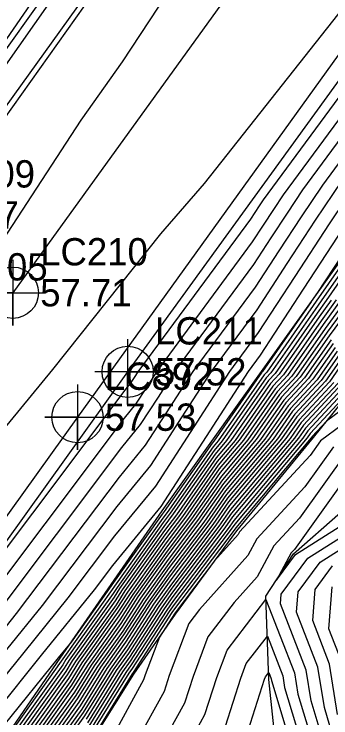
# Model space of a CAD drawing. Extents: x 2188792 to 2191981, y 386090 to 389710.
# Drawn here: x 2190296 to 2190325, y 387797.6 to 387862 of the extents above; entities that cross this region are included whole.
import ezdxf

# ---------------------------------------------------------------- set-up
doc = ezdxf.new("R2010")
doc.units = 0
for name, color, linetype in [('DTM Contours Major', 7, 'Continuous'), ('DTM Contours Minor', 7, 'Continuous'), ('Exist DTM Breakline', 7, 'Continuous'), ('Exist DTM Breakline Cogo Comment', 7, 'Continuous'), ('Exist Roads EOP', 7, 'Continuous'), ('Exist Roads EOP Cogo Elevation', 7, 'Continuous'), ('Exist Roads EOP Cogo Number', 7, 'Continuous'), ('Exist Roads EOP Cogo Point CELL', 7, 'Continuous'), ('Exist Roads EOT', 7, 'Continuous'), ('Exist Roads EOT Cogo Elevation', 7, 'Continuous'), ('Exist Roads EOT Cogo Number', 7, 'Continuous'), ('Exist Roads EOT Cogo Point CELL', 7, 'Continuous'), ('PH Exist DTM Breakline', 7, 'Continuous')]:
    doc.layers.add(name, color=color, linetype=linetype)

msp = doc.modelspace()

# ---------------------------------------------------------------- linework, layer by layer
at = {"layer": 'DTM Contours Major'}
for points in [[(2190261.168, 387761.785), (2190274.661, 387780.393), (2190275.89, 387782.325), (2190277.069, 387784.177), (2190278.201, 387785.956), (2190289.407, 387800.911), (2190290.717, 387802.533), (2190292.189, 387804.355), (2190293.855, 387806.417), (2190305.827, 387822.332), (2190307.56, 387824.437), (2190309.183, 387826.948), (2190310.694, 387829.285), (2190317.922, 387839.083), (2190319.513, 387841.518), (2190321.002, 387843.797), (2190322.414, 387845.913), (2190334.048, 387861.718), (2190335.578, 387863.996)], [(2190327.416, 387842.149), (2190323.749, 387836.537), (2190323.163, 387835.694), (2190323.154, 387835.681), (2190318.708, 387829.293), (2190318.655, 387829.236), (2190314.257, 387822.933), (2190314.098, 387822.745), (2190309.718, 387816.484), (2190309.537, 387816.244), (2190304.923, 387809.763), (2190304.87, 387809.681), (2190301.205, 387804.539), (2190300.029, 387803.084), (2190295.053, 387796.926), (2190290.625, 387791.446), (2190288.776, 387788.978), (2190284.339, 387782.005), (2190279.715, 387774.74), (2190274.894, 387767.165), (2190273.614, 387765.399), (2190268.942, 387757.989)], [(2190325.46, 387835.844), (2190324.066, 387833.943), (2190320.627, 387829.002), (2190319.655, 387827.958), (2190316.196, 387823), (2190314.568, 387821.062), (2190311.107, 387816.115), (2190309.782, 387814.363), (2190306.118, 387809.215), (2190305.307, 387807.961), (2190301.593, 387802.752), (2190300.835, 387801.528), (2190297.041, 387796.217)], [(2190324.978, 387832.205), (2190322.547, 387828.711), (2190320.656, 387826.68), (2190318.134, 387823.066), (2190315.039, 387819.379), (2190312.496, 387815.745), (2190310.028, 387812.481), (2190307.313, 387808.667), (2190305.743, 387806.24), (2190303.032, 387802.438), (2190301.501, 387799.967), (2190298.742, 387796.105), (2190297.526, 387793.753), (2190294.759, 387789.899), (2190294.306, 387788.872), (2190293.237, 387786.572), (2190290.45, 387782.355), (2190289.342, 387779.297), (2190288.12, 387776.19), (2190286.219, 387773.298), (2190284.748, 387770.023), (2190281.626, 387765.618), (2190280.252, 387763.524), (2190277.109, 387759.091)], [(2190325.891, 387830.466), (2190324.467, 387828.42), (2190321.657, 387825.402), (2190320.073, 387823.133), (2190315.509, 387817.696), (2190313.885, 387815.376), (2190310.274, 387810.599), (2190308.508, 387808.119), (2190306.179, 387804.52), (2190304.472, 387802.125), (2190302.168, 387798.406), (2190300.444, 387795.993)], [(2190326.387, 387828.129), (2190322.657, 387824.124), (2190322.012, 387823.199), (2190315.979, 387816.013), (2190315.275, 387815.006), (2190310.519, 387808.717), (2190309.703, 387807.57), (2190306.616, 387802.799), (2190305.911, 387801.811), (2190302.834, 387796.845)], [(2190325.198, 387822.41), (2190322.591, 387818.752), (2190318.183, 387813.974), (2190317.354, 387812.449), (2190312.949, 387807.534), (2190311.959, 387806.243), (2190310.17, 387801.468), (2190309.705, 387800.017), (2190307.179, 387795.429)], [(2190325.31, 387795.409), (2190324.368, 387798.541), (2190323.782, 387802.25), (2190321.831, 387807.269), (2190321.977, 387809.144), (2190323.98, 387811.864), (2190329.812, 387815.554)]]:
    msp.add_lwpolyline(points, dxfattribs=at)
at = {"layer": 'DTM Contours Minor'}
for points in [[(2190328.572, 387878.873), (2190326.11, 387880.927), (2190322.839, 387884.363), (2190314.922, 387871.427), (2190305.881, 387857.639), (2190302.085, 387852.287), (2190295.357, 387841.967), (2190289.456, 387833.64), (2190278.022, 387816.369), (2190274.629, 387811.965), (2190264.582, 387796.613), (2190260.361, 387791.209), (2190247.092, 387773.359), (2190243.271, 387768.482), (2190235.055, 387757.448)], [(2190239.037, 387752.903), (2190247.964, 387765.605), (2190251.524, 387770.595), (2190265.362, 387790.295), (2190269.303, 387794.488), (2190280.319, 387808.455), (2190290.998, 387819.097), (2190299.522, 387829.477), (2190309.401, 387841.906), (2190313.389, 387846.491), (2190328.707, 387865.919), (2190332.023, 387869.811), (2190328.572, 387878.873)], [(2190251.15, 387758.09), (2190265.367, 387778.02), (2190268.634, 387782.671), (2190280.039, 387794.804), (2190281.334, 387795.916), (2190285.184, 387799.713), (2190288.919, 387804.697), (2190288.982, 387804.775), (2190289.053, 387804.863), (2190289.133, 387804.962), (2190306.251, 387827.718), (2190306.639, 387828.189), (2190307.002, 387828.751), (2190307.34, 387829.274), (2190317.636, 387843.23), (2190318.05, 387843.864), (2190318.437, 387844.457), (2190318.804, 387845.007), (2190334.792, 387866.727)], [(2190304.057, 387865.138), (2190295.002, 387852.372), (2190294.459, 387851.537), (2190278.214, 387828.613), (2190276.998, 387826.776), (2190265.358, 387811.665), (2190265.101, 387811.273), (2190261.795, 387807.04), (2190250.437, 387792.472), (2190243.23, 387784.33), (2190237.048, 387776.003)], [(2190334.42, 387864.223), (2190320.609, 387845.46), (2190319.72, 387844.127), (2190318.781, 387842.691), (2190317.779, 387841.157), (2190309.017, 387829.279), (2190308.092, 387827.849), (2190307.099, 387826.313), (2190306.039, 387825.025), (2190291.494, 387805.689), (2190290.621, 387804.609), (2190289.849, 387803.654), (2190289.163, 387802.804), (2190276.086, 387785.351), (2190275.615, 387784.612), (2190275.125, 387783.842), (2190274.614, 387783.039), (2190258.679, 387761.062)], [(2190263.579, 387759.159), (2190266.146, 387763.23), (2190274.754, 387775.102), (2190277.42, 387779.291), (2190279.977, 387783.309), (2190282.431, 387787.165), (2190289.894, 387797.125), (2190292.451, 387800.29), (2190295.325, 387803.846), (2190298.577, 387807.871), (2190305.402, 387816.945), (2190308.481, 387820.684), (2190311.364, 387825.145), (2190314.047, 387829.295), (2190318.209, 387834.936), (2190320.977, 387839.172), (2190323.568, 387843.138), (2190326.024, 387846.819), (2190333.305, 387856.709), (2190335.887, 387860.557), (2190338.394, 387864.291)], [(2190237.408, 387779.043), (2190250.996, 387797.344), (2190252.166, 387798.958), (2190253.151, 387800.425), (2190254.245, 387802.053), (2190255.466, 387803.871), (2190266.066, 387818.288), (2190266.99, 387819.688), (2190268.045, 387821.286), (2190269.219, 387822.796), (2190283.331, 387842.367), (2190283.533, 387842.63), (2190283.588, 387842.767), (2190298.097, 387863.804)], [(2190265.367, 387758.769), (2190268.636, 387763.953), (2190274.801, 387772.456), (2190278.185, 387777.774), (2190281.431, 387782.874), (2190284.546, 387787.769), (2190290.138, 387795.232), (2190293.319, 387799.169), (2190296.893, 387803.592), (2190300.938, 387808.599), (2190305.19, 387814.252), (2190308.942, 387818.808), (2190312.455, 387824.243), (2190315.724, 387829.301), (2190318.352, 387832.863), (2190321.708, 387838), (2190324.85, 387842.808), (2190327.829, 387847.271), (2190332.933, 387854.205), (2190336.042, 387858.837), (2190339.06, 387863.333)], [(2190263.657, 387762.508), (2190274.708, 387777.747), (2190276.655, 387780.808), (2190278.523, 387783.743), (2190280.316, 387786.56), (2190289.65, 387799.018), (2190291.584, 387801.411), (2190293.757, 387804.101), (2190296.216, 387807.144), (2190305.614, 387819.638), (2190308.02, 387822.561), (2190310.274, 387826.046), (2190312.37, 387829.29), (2190318.066, 387837.01), (2190320.245, 387840.345), (2190322.285, 387843.468), (2190324.219, 387846.366), (2190333.677, 387859.214), (2190335.732, 387862.276)], [(2190339.726, 387862.374), (2190336.197, 387857.117), (2190332.561, 387851.701), (2190329.634, 387847.724), (2190326.133, 387842.479), (2190322.44, 387836.827), (2190318.495, 387830.789), (2190317.401, 387829.306), (2190313.545, 387823.341), (2190309.402, 387816.932), (2190304.978, 387811.558), (2190303.299, 387809.326), (2190298.461, 387803.338), (2190294.186, 387798.047), (2190290.382, 387793.339), (2190286.661, 387788.374), (2190282.885, 387782.44), (2190278.95, 387776.257), (2190274.847, 387769.81), (2190271.125, 387764.676), (2190267.154, 387758.379)], [(2190327.909, 387841.889), (2190323.622, 387835.724), (2190323.336, 387835.334), (2190319.092, 387829.235), (2190318.855, 387828.981), (2190314.645, 387822.947), (2190314.192, 387822.408), (2190309.996, 387816.41), (2190309.586, 387815.868), (2190305.162, 387809.653), (2190304.957, 387809.337), (2190300.442, 387803.003), (2190300.302, 387802.777), (2190295.68, 387796.307)], [(2190328.18, 387841.648), (2190324.082, 387835.754), (2190323.519, 387834.986), (2190319.475, 387829.177), (2190319.055, 387828.725), (2190315.032, 387822.96), (2190314.286, 387822.071), (2190310.274, 387816.336), (2190309.635, 387815.492), (2190305.401, 387809.544), (2190305.045, 387808.993), (2190300.73, 387802.94), (2190300.435, 387802.465), (2190296.02, 387796.285)], [(2190328.452, 387841.407), (2190324.541, 387835.784), (2190323.701, 387834.638), (2190319.859, 387829.118), (2190319.255, 387828.469), (2190315.42, 387822.973), (2190314.38, 387821.735), (2190310.551, 387816.262), (2190309.684, 387815.115), (2190305.64, 387809.434), (2190305.132, 387808.649), (2190301.017, 387802.877), (2190300.569, 387802.153), (2190296.36, 387796.262)], [(2190325.001, 387835.814), (2190323.884, 387834.291), (2190320.243, 387829.06), (2190319.455, 387828.214), (2190315.808, 387822.986), (2190314.474, 387821.398), (2190310.829, 387816.188), (2190309.733, 387814.739), (2190305.879, 387809.324), (2190305.219, 387808.305), (2190301.305, 387802.814), (2190300.702, 387801.841), (2190296.701, 387796.24)], [(2190325.92, 387835.874), (2190324.248, 387833.595), (2190321.011, 387828.944), (2190319.856, 387827.703), (2190316.583, 387823.013), (2190314.663, 387820.725), (2190311.385, 387816.041), (2190309.832, 387813.986), (2190306.357, 387809.105), (2190305.394, 387807.617), (2190301.881, 387802.689), (2190300.968, 387801.216), (2190297.381, 387796.195)], [(2190326.379, 387835.904), (2190324.431, 387833.248), (2190321.395, 387828.886), (2190320.056, 387827.447), (2190316.971, 387823.026), (2190314.757, 387820.388), (2190311.663, 387815.967), (2190309.881, 387813.61), (2190306.596, 387808.995), (2190305.481, 387807.273), (2190302.169, 387802.626), (2190301.102, 387800.904), (2190297.721, 387796.173)], [(2190326.839, 387835.934), (2190324.613, 387832.9), (2190321.779, 387828.827), (2190320.256, 387827.191), (2190317.359, 387823.04), (2190314.851, 387820.052), (2190311.941, 387815.893), (2190309.93, 387813.234), (2190306.835, 387808.886), (2190305.568, 387806.929), (2190302.457, 387802.564), (2190301.235, 387800.592), (2190298.062, 387796.15)], [(2190327.298, 387835.964), (2190324.796, 387832.552), (2190322.163, 387828.769), (2190320.456, 387826.936), (2190317.747, 387823.053), (2190314.945, 387819.715), (2190312.218, 387815.819), (2190309.979, 387812.857), (2190307.074, 387808.776), (2190305.656, 387806.584), (2190302.745, 387802.501), (2190301.368, 387800.279), (2190298.402, 387796.128)], [(2190325.161, 387831.857), (2190322.931, 387828.653), (2190320.856, 387826.424), (2190318.522, 387823.08), (2190315.133, 387819.042), (2190312.774, 387815.671), (2190310.077, 387812.105), (2190307.552, 387808.557), (2190305.83, 387805.896), (2190303.32, 387802.375), (2190301.635, 387799.655), (2190299.083, 387796.083), (2190297.737, 387793.482), (2190295.191, 387789.935), (2190294.688, 387788.794), (2190293.5, 387786.239), (2190290.985, 387782.432), (2190289.755, 387779.041), (2190288.4, 387775.595), (2190286.862, 387773.254), (2190285.233, 387769.628), (2190281.775, 387764.75), (2190280.815, 387763.286), (2190277.34, 387758.385)], [(2190325.343, 387831.509), (2190323.315, 387828.595), (2190321.056, 387826.169), (2190318.91, 387823.093), (2190315.227, 387818.705), (2190313.052, 387815.597), (2190310.126, 387811.728), (2190307.791, 387808.447), (2190305.917, 387805.552), (2190303.608, 387802.313), (2190301.768, 387799.343), (2190299.423, 387796.061), (2190297.949, 387793.211), (2190295.623, 387789.971), (2190295.069, 387788.716), (2190293.763, 387785.906), (2190291.519, 387782.51), (2190290.169, 387778.785), (2190288.68, 387775), (2190287.504, 387773.21), (2190285.717, 387769.232), (2190281.924, 387763.881), (2190281.378, 387763.048), (2190277.571, 387757.68)], [(2190325.526, 387831.162), (2190323.699, 387828.537), (2190321.256, 387825.913), (2190319.298, 387823.106), (2190315.321, 387818.369), (2190313.33, 387815.523), (2190310.175, 387811.352), (2190308.03, 387808.338), (2190306.005, 387805.208), (2190303.896, 387802.25), (2190301.901, 387799.031), (2190299.763, 387796.038), (2190298.161, 387792.94), (2190296.055, 387790.006), (2190295.451, 387788.638), (2190294.026, 387785.573), (2190292.054, 387782.588), (2190290.583, 387778.529), (2190288.96, 387774.405), (2190288.146, 387773.165), (2190286.201, 387768.836), (2190282.074, 387763.013), (2190281.941, 387762.81)], [(2190325.708, 387830.814), (2190324.083, 387828.478), (2190321.456, 387825.657), (2190319.686, 387823.119), (2190315.415, 387818.032), (2190313.608, 387815.45), (2190310.225, 387810.975), (2190308.269, 387808.228), (2190306.092, 387804.864), (2190304.184, 387802.187), (2190302.034, 387798.718), (2190300.104, 387796.016), (2190298.373, 387792.669), (2190296.487, 387790.042), (2190295.833, 387788.56), (2190294.289, 387785.239), (2190292.589, 387782.665), (2190290.996, 387778.273), (2190289.241, 387773.81), (2190288.788, 387773.121), (2190287.464, 387770.175), (2190289.054, 387768.49), (2190286.269, 387764.431), (2190291.097, 387753.657)], [(2190326.073, 387830.118), (2190324.851, 387828.362), (2190321.857, 387825.146), (2190320.461, 387823.146), (2190315.603, 387817.359), (2190314.163, 387815.302), (2190310.323, 387810.223), (2190308.747, 387808.009), (2190306.267, 387804.176), (2190304.76, 387802.062), (2190302.301, 387798.094), (2190300.784, 387795.971)], [(2190325.235, 387828.304), (2190322.057, 387824.891), (2190320.849, 387823.159), (2190315.697, 387817.022), (2190314.441, 387815.228), (2190310.372, 387809.846), (2190308.986, 387807.899), (2190306.354, 387803.832), (2190305.048, 387801.999), (2190302.434, 387797.782), (2190301.125, 387795.949)], [(2190325.619, 387828.246), (2190322.257, 387824.635), (2190321.237, 387823.173), (2190315.791, 387816.686), (2190314.719, 387815.154), (2190310.421, 387809.47), (2190309.225, 387807.79), (2190306.441, 387803.488), (2190305.335, 387801.937), (2190302.567, 387797.469)], [(2190326.003, 387828.187), (2190322.457, 387824.379), (2190321.624, 387823.186), (2190315.885, 387816.349), (2190314.997, 387815.08), (2190310.47, 387809.094), (2190309.464, 387807.68), (2190306.528, 387803.144), (2190305.623, 387801.874), (2190302.701, 387797.157)], [(2190326.771, 387828.071), (2190322.857, 387823.868), (2190322.4, 387823.213), (2190316.073, 387815.676), (2190315.553, 387814.932), (2190310.569, 387808.341), (2190309.942, 387807.461), (2190306.703, 387802.455), (2190306.199, 387801.748), (2190302.967, 387796.533)], [(2190327.154, 387828.013), (2190323.057, 387823.612), (2190322.788, 387823.226), (2190316.167, 387815.339), (2190315.83, 387814.858), (2190310.618, 387807.965), (2190310.181, 387807.351), (2190306.79, 387802.111), (2190306.487, 387801.686), (2190303.1, 387796.22)], [(2190327.569, 387826.981), (2190324.569, 387824.765), (2190323.257, 387823.357), (2190323.175, 387823.239), (2190316.261, 387815.003), (2190316.108, 387814.784), (2190310.667, 387807.588), (2190310.42, 387807.242), (2190306.878, 387801.767), (2190306.775, 387801.623), (2190303.234, 387795.908)], [(2190327.986, 387825.878), (2190324.012, 387822.944), (2190323.073, 387821.627), (2190316.606, 387814.615), (2190316.486, 387814.394), (2190314.319, 387811.976), (2190310.716, 387807.212), (2190310.659, 387807.132), (2190309.28, 387805.002), (2190307.987, 387801.551), (2190307.835, 387801.075), (2190304.85, 387795.654)], [(2190326.384, 387821.875), (2190322.108, 387815.877), (2190319.761, 387813.333), (2190318.221, 387810.503), (2190316.118, 387808.156), (2190313.714, 387805.019), (2190312.352, 387801.386), (2190311.576, 387798.96), (2190309.507, 387795.203)], [(2190327.57, 387821.341), (2190321.626, 387813.003), (2190321.339, 387812.691), (2190319.984, 387810.201), (2190321.716, 387812.554), (2190329.969, 387817.776)], [(2190324.352, 387795.187), (2190323.157, 387799.158), (2190322.711, 387801.981), (2190320.36, 387808.03), (2190320.429, 387808.925), (2190322.848, 387812.209), (2190329.89, 387816.665)], [(2190325.579, 387797.923), (2190324.853, 387802.519), (2190323.302, 387806.509), (2190323.524, 387809.363), (2190325.111, 387811.518)], [(2190325.923, 387802.788), (2190324.773, 387805.749), (2190325.071, 387809.582)], [(2190311.836, 387794.977), (2190313.447, 387797.902), (2190314.535, 387801.304), (2190315.469, 387803.796), (2190319.026, 387808.438), (2190321.641, 387801.712), (2190321.947, 387799.775), (2190323.394, 387794.964)], [(2190315.317, 387796.844), (2190316.717, 387801.221), (2190317.223, 387802.573), (2190319.152, 387805.089), (2190320.57, 387801.442), (2190320.736, 387800.393), (2190322.436, 387794.742)], [(2190317.188, 387795.787), (2190318.899, 387801.139), (2190318.978, 387801.349), (2190319.278, 387801.741), (2190319.499, 387801.173), (2190319.525, 387801.01), (2190321.477, 387794.52)]]:
    msp.add_lwpolyline(points, dxfattribs=at)
at = {"layer": 'Exist DTM Breakline'}
msp.add_line((2190283.723, 387842.628), (2190314.89, 387886.35), dxfattribs=at)
at = {"layer": 'Exist Roads EOP'}
for points in [[(2190313.986, 387884.141), (2190285.547, 387843.636), (2190254.588, 387800.045), (2190225.155, 387759.32), (2190194.829, 387717.425), (2190164.291, 387675.101), (2190137.229, 387637.301), (2190105.098, 387592.774), (2190071.411, 387546.221), (2190039.296, 387501.568), (2190007.542, 387457.958), (2189976.844, 387415.407), (2189936.359, 387359.145), (2189907.138, 387318.716), (2189868.636, 387265.243), (2189836.428, 387220.463), (2189805.695, 387177.815), (2189775.592, 387135.957), (2189745.498, 387094.055), (2189715.496, 387052.249), (2189683.869, 387008.07), (2189653.218, 386965.867), (2189623.729, 386924.667)], [(2190335.128, 387868.989), (2190306.373, 387829.271), (2190274.581, 387784.921), (2190245.133, 387744.071), (2190214.553, 387701.741), (2190184.89, 387660.475), (2190157.493, 387622.204), (2190126.048, 387578.501), (2190091.216, 387530.568), (2190059.634, 387486.726), (2190026.932, 387441.783), (2189997.689, 387401.032), (2189957.023, 387344.154), (2189927.908, 387303.922), (2189889.008, 387250.224), (2189856.606, 387205.5), (2189825.68, 387162.612), (2189795.668, 387120.822), (2189765.955, 387079.619), (2189734.998, 387036.704), (2189703.849, 386993.356), (2189673.984, 386951.979), (2189643.253, 386909.427)]]:
    msp.add_lwpolyline(points, dxfattribs=at)
at = {"layer": 'Exist Roads EOP Cogo Point CELL'}
msp.add_lwpolyline([(2190306.373, 387832.271), (2190306.373, 387826.271), (2190306.373, 387829.271), (2190309.373, 387829.271), (2190303.373, 387829.271)], dxfattribs=at)
msp.add_circle((2190306.373, 387829.271), 2.344, dxfattribs=at)
at = {"layer": 'Exist Roads EOT'}
msp.add_line((2190324.736, 387876.566), (2190295.87, 387836.508), dxfattribs=at)
for points in [[(2189910.407, 387320.236), (2189942.075, 387364.22), (2189970.438, 387403.768), (2190000.916, 387446.161), (2190032.053, 387489.248), (2190063.107, 387532.142), (2190093.978, 387574.79), (2190125.104, 387617.946), (2190155.102, 387659.638), (2190185.949, 387702.484), (2190216.886, 387745.11), (2190247.602, 387787.3), (2190276.876, 387828.015), (2190303.928, 387865.67), (2190323.039, 387892.195)], [(2190333.162, 387868.755), (2190301.785, 387825.12), (2190269.645, 387780.315), (2190237.827, 387736.49), (2190205.816, 387692.275), (2190173.845, 387647.822), (2190143.211, 387605.324), (2190112.772, 387563.076), (2190082.117, 387520.492), (2190050.947, 387477.405), (2190019.959, 387434.524), (2189989.253, 387391.986)]]:
    msp.add_lwpolyline(points, dxfattribs=at)
at = {"layer": 'Exist Roads EOT Cogo Point CELL'}
for points in [[(2190295.87, 387839.508), (2190295.87, 387833.508), (2190295.87, 387836.508), (2190292.87, 387836.508), (2190298.87, 387836.508)], [(2190301.785, 387828.12), (2190301.785, 387822.12), (2190301.785, 387825.12), (2190298.785, 387825.12), (2190304.785, 387825.12)]]:
    msp.add_lwpolyline(points, dxfattribs=at)
for centre in [(2190295.87, 387836.508), (2190301.785, 387825.12)]:
    msp.add_circle(centre, 2.344, dxfattribs=at)
at = {"layer": 'PH Exist DTM Breakline'}
for points in [[(2190348.719, 387873.088), (2190345.675, 387867.693), (2190340.788, 387860.847), (2190336.425, 387854.59), (2190332.061, 387848.333), (2190327.697, 387842.077), (2190323.148, 387835.693), (2190318.598, 387829.31), (2190314.048, 387822.926), (2190309.498, 387816.543), (2190304.84, 387809.801), (2190300.182, 387803.059), (2190295.524, 387796.317), (2190290.866, 387789.576), (2190285.55, 387781.643), (2190280.234, 387773.71), (2190274.919, 387765.778), (2190269.603, 387757.845)], [(2190318.069, 387787.327), (2190319.838, 387790.72), (2190320.024, 387794.183), (2190319.302, 387801.124), (2190319.015, 387808.725), (2190321.558, 387812.602), (2190330.139, 387820.182), (2190335.083, 387825.186), (2190340.027, 387830.19), (2190345.091, 387832.471)], [(2190327.18, 387828.009), (2190323.345, 387823.245), (2190316.339, 387814.723), (2190310.731, 387807.099), (2190306.922, 387801.591), (2190303.277, 387795.807), (2190300.183, 387790.349), (2190298.869, 387787.939), (2190295.937, 387783.152), (2190292.509, 387777.337), (2190289.591, 387773.066)]]:
    msp.add_lwpolyline(points, dxfattribs=at)

# ---------------------------------------------------------------- texts
at = {"layer": 'Exist DTM Breakline Cogo Comment'}
msp.add_text('*BL4005', height=2.5, dxfattribs=at).set_placement((2190286.223, 387837.628))
at = {"layer": 'Exist Roads EOP Cogo Elevation'}
for s, p in [('57.27', (2190288.047, 387842.386)), ('57.52', (2190308.873, 387828.021))]:
    msp.add_text(s, height=2.5, dxfattribs=at).set_placement(p)
at = {"layer": 'Exist Roads EOP Cogo Number'}
for s, p in [('LC209', (2190288.047, 387846.136)), ('LC211', (2190308.873, 387831.771))]:
    msp.add_text(s, height=2.5, dxfattribs=at).set_placement(p)
at = {"layer": 'Exist Roads EOT Cogo Elevation'}
for s, p in [('57.71', (2190298.37, 387835.258)), ('57.53', (2190304.285, 387823.87))]:
    msp.add_text(s, height=2.5, dxfattribs=at).set_placement(p)
at = {"layer": 'Exist Roads EOT Cogo Number'}
for s, p in [('LC210', (2190298.37, 387839.008)), ('LC892', (2190304.285, 387827.62))]:
    msp.add_text(s, height=2.5, dxfattribs=at).set_placement(p)

doc.saveas('drawing.dxf')
